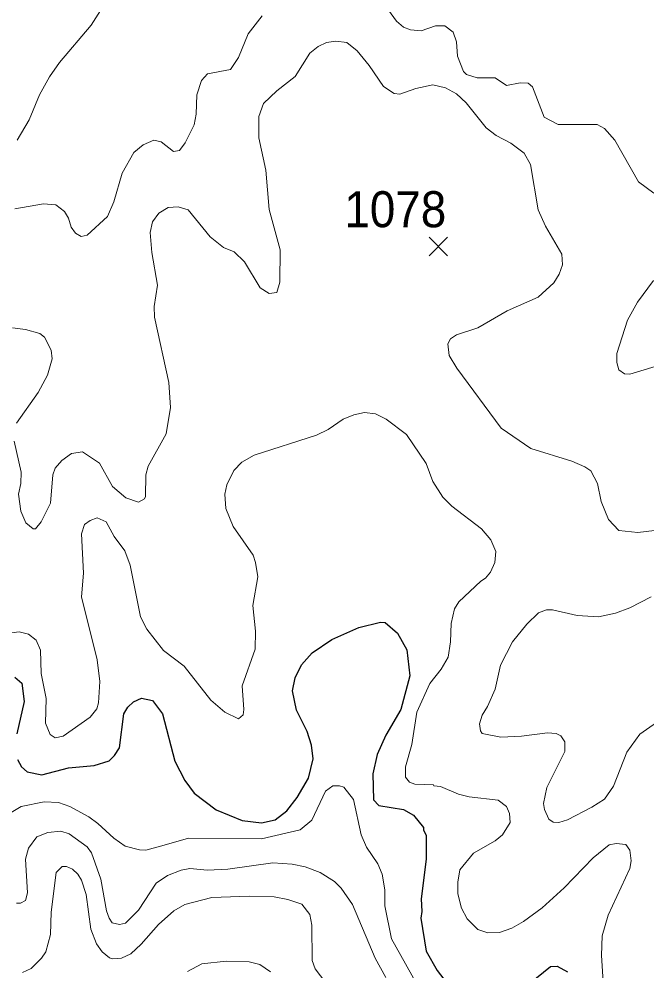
# Model space of a CAD drawing. Extents: x 265 to 291.4, y 7731.5 to 7759.6.
# Drawn here: x 274.287 to 275.681, y 7733.283 to 7735.395 of the extents above; entities that cross this region are included whole.
import ezdxf
from ezdxf.enums import TextEntityAlignment as Align

# ---------------------------------------------------------------- set-up
doc = ezdxf.new("R2010")
doc.units = 0
doc.header["$LTSCALE"] = 0.032
for name, color, linetype, lineweight in [('1', 7, 'Continuous', 25), ('2', 7, 'Continuous', 13), ('21', 7, 'Continuous', 25), ('61', 7, 'Continuous', 13)]:
    doc.layers.add(name, color=color, linetype=linetype, lineweight=lineweight)

msp = doc.modelspace()

# ---------------------------------------------------------------- linework, layer by layer
at = {"layer": '1'}
for points in [[(274.284, 7733.7515), (274.2927, 7733.7356), (274.3055, 7733.7245), (274.3381, 7733.7181), (274.397, 7733.7332), (274.4542, 7733.7388), (274.4868, 7733.7491), (274.4988, 7733.7603), (274.5099, 7733.7778), (274.5194, 7733.8534), (274.5282, 7733.8677), (274.5409, 7733.8796), (274.5592, 7733.8876), (274.5831, 7733.8828), (274.6054, 7733.8534), (274.6332, 7733.7484), (274.6547, 7733.7054), (274.6761, 7733.6768), (274.7247, 7733.6402), (274.782, 7733.6163), (274.8249, 7733.6115), (274.8552, 7733.6179), (274.8814, 7733.6378), (274.9044, 7733.6672), (274.9291, 7733.7102), (274.9395, 7733.7531), (274.9363, 7733.7834), (274.9267, 7733.8136), (274.9029, 7733.8613), (274.8941, 7733.9043), (274.8997, 7733.9329), (274.914, 7733.9616), (274.9379, 7733.9886), (274.9816, 7734.018), (275.0413, 7734.0443), (275.089, 7734.0562), (275.0993, 7734.0554), (275.1272, 7734.0323), (275.1479, 7733.995), (275.1542, 7733.9377), (275.1343, 7733.8629), (275.1009, 7733.8056), (275.0818, 7733.7627), (275.0723, 7733.7197), (275.0739, 7733.6625), (275.0858, 7733.6497), (275.1399, 7733.641), (275.1622, 7733.6282), (275.1845, 7733.6012), (275.1845, 7733.5948), (275.1908, 7733.5837), (275.1908, 7733.5304), (275.1797, 7733.4429), (275.1813, 7733.4143), (275.1789, 7733.3999), (275.1908, 7733.3268), (275.2147, 7733.2838), (275.2473, 7733.2416)], [(274.2776, 7733.9345), (274.2935, 7733.921), (274.2983, 7733.8804), (274.2824, 7733.8088)], [(275.404, 7733.2424), (275.4661, 7733.2925), (275.4812, 7733.2933), (275.5043, 7733.2806)]]:
    msp.add_lwpolyline(points, dxfattribs=at)
at = {"layer": '2'}
for points in [[(274.2832, 7735.1261), (274.3094, 7735.1707), (274.3325, 7735.2264), (274.3548, 7735.2661), (274.3771, 7735.298), (274.4471, 7735.3807), (274.4852, 7735.4412)], [(275.2505, 7735.3656), (275.2322, 7735.3799), (275.2115, 7735.3799), (275.1797, 7735.3688), (275.1558, 7735.3704), (275.1399, 7735.3767), (275.1248, 7735.3902), (275.0914, 7735.4356)], [(274.8265, 7735.4014), (274.7955, 7735.3616), (274.774, 7735.3091), (274.7565, 7735.2828), (274.7056, 7735.2733), (274.6921, 7735.2582), (274.6817, 7735.2264), (274.6801, 7735.1834), (274.6754, 7735.1596), (274.6555, 7735.1198), (274.6435, 7735.1031), (274.63, 7735.1007), (274.6022, 7735.1222), (274.5863, 7735.1261), (274.5624, 7735.1158), (274.5417, 7735.0983), (274.5163, 7735.053), (274.4972, 7734.9893), (274.4837, 7734.9567), (274.4383, 7734.9153), (274.4248, 7734.9121), (274.4121, 7734.9193), (274.4025, 7734.9328), (274.3969, 7734.9527), (274.3882, 7734.9678), (274.3691, 7734.9822), (274.3413, 7734.9845), (274.2776, 7734.9734)], [(275.3436, 7735.2645), (275.3038, 7735.2645), (275.2799, 7735.2717), (275.2736, 7735.2781), (275.2601, 7735.3123), (275.2577, 7735.3441), (275.2505, 7735.3656)], [(274.276, 7734.4579), (274.2919, 7734.3895), (274.2911, 7734.3641), (274.2856, 7734.3402), (274.2911, 7734.3028), (274.3023, 7734.2766), (274.3182, 7734.2638), (274.3238, 7734.2638), (274.3365, 7734.2789), (274.3572, 7734.3203), (274.3619, 7734.3832), (274.3675, 7734.3983), (274.3818, 7734.415), (274.4033, 7734.4309), (274.428, 7734.4341), (274.4654, 7734.4094), (274.4948, 7734.3577), (274.5242, 7734.3322), (274.5521, 7734.3227), (274.5656, 7734.3299), (274.568, 7734.3354), (274.5688, 7734.3832), (274.5735, 7734.4023), (274.6133, 7734.4746), (274.6229, 7734.5327), (274.6197, 7734.5884), (274.5879, 7734.7332), (274.5871, 7734.757), (274.5942, 7734.804), (274.5815, 7734.8764), (274.5783, 7734.9209), (274.5831, 7734.9448), (274.5974, 7734.9639), (274.6181, 7734.9766), (274.6404, 7734.9782), (274.6626, 7734.971), (274.7112, 7734.9114), (274.7406, 7734.8875), (274.7645, 7734.8779), (274.7875, 7734.8557), (274.8225, 7734.7984), (274.8424, 7734.7857), (274.8591, 7734.788), (274.8655, 7734.8111), (274.8663, 7734.8827), (274.8424, 7734.9718), (274.8345, 7735.0593), (274.8194, 7735.1309), (274.8194, 7735.1786), (274.8297, 7735.2073), (274.8591, 7735.2351), (274.8997, 7735.2669), (274.9323, 7735.3187), (274.9506, 7735.3338), (274.9697, 7735.3425), (274.9904, 7735.3457), (275.0143, 7735.3425), (275.0373, 7735.3242), (275.0644, 7735.2916), (275.0962, 7735.2447), (275.1193, 7735.2295), (275.132, 7735.228), (275.1678, 7735.2407), (275.2052, 7735.2486), (275.2338, 7735.2423), (275.2577, 7735.2287), (275.2791, 7735.2089), (275.3237, 7735.1532), (275.346, 7735.1365)], [(275.696, 7735.0084), (275.6618, 7735.0331), (275.6093, 7735.1261), (275.5862, 7735.1516), (275.5703, 7735.1603), (275.4836, 7735.1603), (275.4526, 7735.177), (275.4263, 7735.2439), (275.4168, 7735.2526), (275.3993, 7735.2534), (275.369, 7735.247), (275.3436, 7735.2645)], [(275.346, 7735.1365), (275.3786, 7735.119), (275.408, 7735.0967), (275.4223, 7735.0721), (275.439, 7734.971), (275.4557, 7734.9352), (275.4915, 7734.8732)], [(275.4915, 7734.8732), (275.4931, 7734.8493), (275.486, 7734.8286), (275.474, 7734.8095), (275.439, 7734.7777), (275.3706, 7734.7475), (275.3054, 7734.7093), (275.2577, 7734.6942), (275.2449, 7734.6854), (275.2386, 7734.6743), (275.2418, 7734.648), (275.2585, 7734.6202), (275.3571, 7734.4866), (275.4231, 7734.442), (275.5138, 7734.4134), (275.5424, 7734.4014), (275.556, 7734.3919), (275.5711, 7734.3641), (275.579, 7734.3243), (275.5949, 7734.2845), (275.618, 7734.2599), (275.6602, 7734.2551), (275.7159, 7734.2622)], [(275.6984, 7734.6234), (275.6427, 7734.6067), (275.6307, 7734.6075), (275.618, 7734.6162), (275.614, 7734.6329), (275.614, 7734.6528), (275.6371, 7734.7268), (275.6594, 7734.7666), (275.6952, 7734.8143)], [(274.2729, 7734.7093), (274.3015, 7734.7061), (274.3333, 7734.6966), (274.3436, 7734.6886), (274.3588, 7734.66), (274.3604, 7734.6409), (274.35, 7734.6043), (274.3293, 7734.5661), (274.2816, 7734.4977)], [(274.4256, 7734.1127), (274.4304, 7734.1652), (274.4256, 7734.2527), (274.4327, 7734.2734), (274.4447, 7734.2821), (274.4606, 7734.2877), (274.4805, 7734.2789), (274.498, 7734.2463), (274.5218, 7734.2145), (274.5338, 7734.1827), (274.5568, 7734.0682), (274.5704, 7734.0411), (274.6078, 7733.9934), (274.6539, 7733.9592), (274.7128, 7733.8836), (274.7438, 7733.8565), (274.774, 7733.8422), (274.7843, 7733.851), (274.7859, 7733.8629), (274.782, 7733.9154), (274.8114, 7733.9966), (274.8122, 7734.0363), (274.8058, 7734.0936), (274.817, 7734.1572), (274.8122, 7734.1891), (274.8066, 7734.205), (274.7621, 7734.2686), (274.7462, 7734.3084), (274.7438, 7734.3402), (274.7486, 7734.3609), (274.7637, 7734.3927), (274.7812, 7734.4118), (274.809, 7734.4269), (274.9474, 7734.4714), (274.9729, 7734.4842), (275.0063, 7734.5072), (275.0302, 7734.5168), (275.054, 7734.5216), (275.0779, 7734.5184), (275.1018, 7734.5072), (275.1471, 7734.473), (275.1908, 7734.4086), (275.2052, 7734.3688), (275.2274, 7734.3338), (275.2473, 7734.3139), (275.3134, 7734.2638), (275.334, 7734.2392), (275.3452, 7734.2129), (275.3428, 7734.1891), (275.3332, 7734.1676), (275.3221, 7734.1541), (275.3118, 7734.1477), (275.2632, 7734.1016), (275.2537, 7734.0857), (275.2457, 7734.0538), (275.2449, 7734.0125), (275.2394, 7733.9791), (275.2235, 7733.952), (275.1988, 7733.9202), (275.1702, 7733.8566), (275.159, 7733.785), (275.1447, 7733.7356), (275.1447, 7733.7126), (275.1534, 7733.7014), (275.1654, 7733.6974), (275.2067, 7733.6958), (275.2075, 7733.6935), (275.2227, 7733.6919), (275.2624, 7733.6752), (275.2863, 7733.6688), (275.3507, 7733.6617), (275.369, 7733.6473), (275.3754, 7733.6322), (275.377, 7733.6123), (275.3603, 7733.5845), (275.3436, 7733.571), (275.2959, 7733.5439), (275.2656, 7733.5073), (275.2608, 7733.4795), (275.2608, 7733.454), (275.2688, 7733.4222), (275.2815, 7733.3984), (275.3054, 7733.3745), (275.3277, 7733.3673), (275.3531, 7733.3681), (275.381, 7733.3777), (275.4064, 7733.392), (275.4478, 7733.423), (275.4971, 7733.4668), (275.5615, 7733.5336), (275.5965, 7733.5622), (275.6125, 7733.5654), (275.6339, 7733.563), (275.6427, 7733.5503), (275.6451, 7733.5272)], [(274.385, 7733.8032), (274.4447, 7733.8454), (274.4598, 7733.8645), (274.4638, 7733.8772), (274.4662, 7733.925), (274.4606, 7733.9727), (274.4256, 7734.1127)], [(275.6896, 7734.1127), (275.6427, 7734.088), (275.6109, 7734.0761), (275.5727, 7734.0681), (275.5257, 7734.0713), (275.4709, 7734.0841), (275.4573, 7734.0841), (275.4397, 7734.0769), (275.4139, 7734.0524), (275.3825, 7734.0125), (275.3555, 7733.9608), (275.3436, 7733.9075), (275.3269, 7733.8693), (275.3149, 7733.8502), (275.3086, 7733.8311), (275.311, 7733.8152), (275.3149, 7733.8096), (275.3563, 7733.8016), (275.4024, 7733.8032), (275.4597, 7733.8112), (275.4788, 7733.8096), (275.4892, 7733.804), (275.4979, 7733.7913), (275.4979, 7733.7698), (275.4581, 7733.6895), (275.451, 7733.6545), (275.4533, 7733.641), (275.4629, 7733.6195), (275.4725, 7733.6131), (275.4852, 7733.6123), (275.5043, 7733.6179), (275.5584, 7733.6457), (275.5862, 7733.664), (275.6061, 7733.6927), (275.6355, 7733.7682), (275.665, 7733.808), (275.719, 7733.8454)], [(274.2474, 7734.03), (274.2872, 7734.0347), (274.3079, 7734.03), (274.3254, 7734.0164), (274.3349, 7733.9942), (274.3365, 7733.9425), (274.3476, 7733.8868), (274.346, 7733.8327), (274.3564, 7733.8072), (274.3675, 7733.8001), (274.385, 7733.8032)], [(275.0583, 7733.5575), (275.0463, 7733.5847), (275.0291, 7733.6631), (275.0078, 7733.6904), (274.9985, 7733.6937), (274.9833, 7733.6937), (274.9673, 7733.6817)], [(274.9673, 7733.6817), (274.9368, 7733.6173), (274.9109, 7733.5954), (274.8252, 7733.5754), (274.6635, 7733.5774), (274.6037, 7733.5601)], [(274.6037, 7733.5601), (274.5683, 7733.5508), (274.5545, 7733.5511), (274.5226, 7733.5598), (274.4972, 7733.5773), (274.4622, 7733.61), (274.4423, 7733.6243), (274.4001, 7733.6473), (274.3747, 7733.6561), (274.3429, 7733.6577), (274.292, 7733.6473), (274.2625, 7733.6298)], [(274.2816, 7733.4333), (274.2904, 7733.4333), (274.3015, 7733.4389), (274.3063, 7733.4556), (274.3015, 7733.5304), (274.3079, 7733.5551), (274.327, 7733.5805), (274.3508, 7733.5901), (274.3802, 7733.5924), (274.3985, 7733.5869), (274.4383, 7733.5582), (274.4479, 7733.5447), (274.4685, 7733.4859), (274.4813, 7733.4159), (274.4868, 7733.3999), (274.494, 7733.3896), (274.5099, 7733.3856), (274.5234, 7733.3888), (274.5521, 7733.4174), (274.5911, 7733.4771), (274.6165, 7733.4946), (274.6467, 7733.5065), (274.6658, 7733.5097), (274.7056, 7733.5065), (274.7502, 7733.5081), (274.8504, 7733.5224), (274.8933, 7733.5193), (274.922, 7733.5137), (274.9554, 7733.501), (274.9872, 7733.4811), (275.0023, 7733.466), (275.027, 7733.4302), (275.0771, 7733.3108), (275.1009, 7733.2679)], [(275.1792, 7733.2366), (275.1137, 7733.3536), (275.0985, 7733.4273), (275.0985, 7733.4625), (275.0932, 7733.497), (275.0832, 7733.5203), (275.0583, 7733.5575)], [(275.6451, 7733.5272), (275.6427, 7733.5097), (275.5941, 7733.4063), (275.5814, 7733.3602), (275.5798, 7733.3172), (275.5862, 7733.2122), (275.583, 7733.1669)], [(274.9681, 7733.2559), (274.9442, 7733.287), (274.9379, 7733.3061), (274.9371, 7733.384), (274.9323, 7733.4079), (274.9148, 7733.431), (274.8838, 7733.4413), (274.8536, 7733.4469), (274.7979, 7733.4485), (274.7152, 7733.4453), (274.6547, 7733.4302), (274.6308, 7733.4158), (274.5966, 7733.3856), (274.5584, 7733.3419), (274.5354, 7733.3204), (274.5147, 7733.3108), (274.4956, 7733.3092), (274.4876, 7733.3116), (274.4717, 7733.3252), (274.459, 7733.3427), (274.4463, 7733.3753), (274.4359, 7733.4524), (274.4256, 7733.4843), (274.4176, 7733.497), (274.4057, 7733.5081), (274.3922, 7733.5145), (274.3826, 7733.5145), (274.3699, 7733.501), (274.3588, 7733.4127), (274.3572, 7733.3634), (274.3468, 7733.3252), (274.3373, 7733.3108), (274.3142, 7733.2878), (274.2951, 7733.279)], [(274.8448, 7733.2806), (274.8217, 7733.2973), (274.7979, 7733.3029), (274.747, 7733.3045), (274.6929, 7733.2981), (274.6611, 7733.2814)]]:
    msp.add_lwpolyline(points, dxfattribs=at)
at = {"layer": '21'}
for p, q in [((275.197, 7734.9105), (275.2382, 7734.8693)), ((275.2382, 7734.9105), (275.197, 7734.8693))]:
    msp.add_line(p, q, dxfattribs=at)

# ---------------------------------------------------------------- texts
at = {"layer": '61', "width": 0.95}
msp.add_text('1078', height=0.08, dxfattribs=at).set_placement((275.1221, 7734.9327), align=Align.CENTER)

doc.saveas('drawing.dxf')
